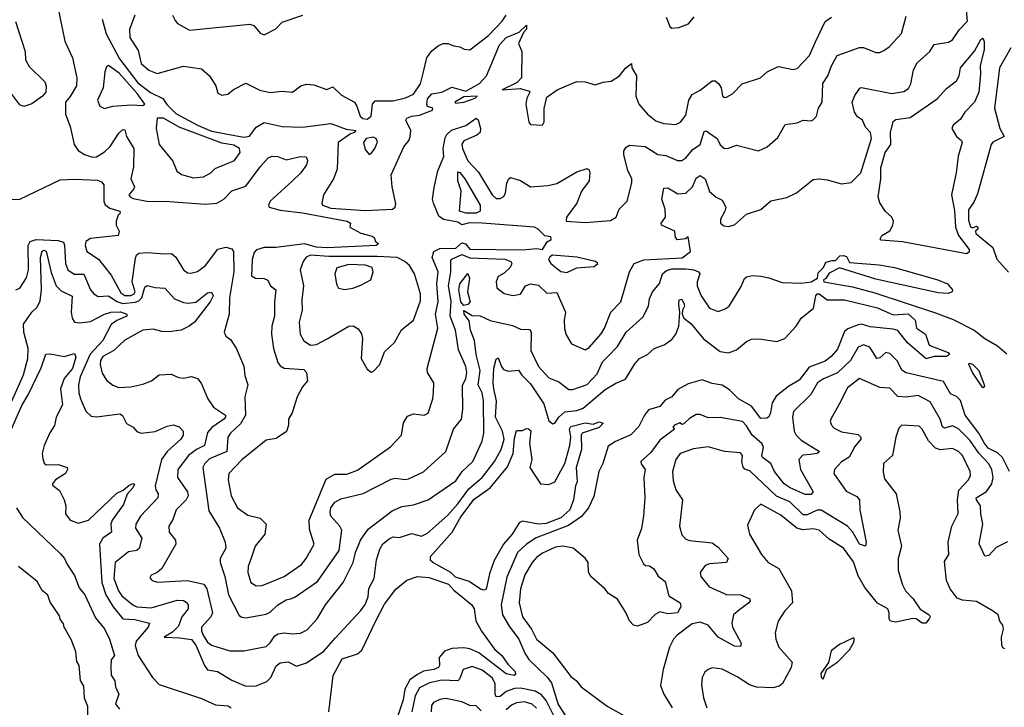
# Model space of a CAD drawing. Extents: x 1268547 to 1425625, y 515768 to 616754.
# Tile 297 of 507: x 1381094 to 1385972, y 555148 to 558553. Entities that reach past the tile are written whole.
import ezdxf

# ---------------------------------------------------------------- set-up
doc = ezdxf.new("R2010")
doc.units = 0

msp = doc.modelspace()

# ---------------------------------------------------------------- linework, layer by layer
at = {"layer": '0CON10XD'}
for points in [[(1385497.5, 558212.5), (1385508.9, 558235), (1385522.1, 558305), (1385540.8, 558339.1), (1385603.1, 558395), (1385625, 558430), (1385695, 558441.8), (1385715, 558453.5), (1385749.7, 558505), (1385789.5, 558545), (1385774.4, 558715)], [(1381282.7, 558615), (1381317.3, 558447.3), (1381356.2, 558365), (1381377.2, 558265), (1381375.3, 558225), (1381345, 558172), (1381321.4, 558145), (1381321.8, 558085), (1381344.5, 558024.5), (1381364.5, 557934.5), (1381384.3, 557905), (1381416, 557885), (1381455, 557871.5), (1381475, 557874.6), (1381515, 557898.9), (1381542, 557925), (1381585, 557991.1), (1381605, 558008.8), (1381615, 558007.1), (1381623.3, 557975), (1381659.2, 557915), (1381658.8, 557825), (1381644.2, 557765), (1381662.3, 557725), (1381660.5, 557715), (1381635.6, 557685), (1381641.1, 557675), (1381657.2, 557667.2), (1381723.8, 557653.8), (1381835, 557653.1), (1382015, 557638.9), (1382071.5, 557645), (1382105.4, 557665), (1382144.4, 557705), (1382215, 557728.6), (1382285.4, 557825), (1382325, 557869.2), (1382345, 557877.3), (1382373.8, 557875), (1382415, 557859.1), (1382485, 557876.2), (1382513.7, 557873.7), (1382520, 557855), (1382514.5, 557835), (1382486.4, 557795), (1382443.3, 557753.3), (1382335.5, 557655), (1382326.4, 557635), (1382330.6, 557625), (1382385, 557609.1), (1382495, 557596.3), (1382716.7, 557555), (1382732.5, 557545), (1382730, 557525), (1382785, 557495.8), (1382840.7, 557480.7), (1382850, 557475), (1382857.5, 557455), (1382872.5, 557445), (1382860, 557435), (1382617.1, 557422.9), (1382565, 557425.8), (1382505, 557443.4), (1382365, 557424.9), (1382305.8, 557424.2), (1382266.6, 557413.4), (1382255, 557400.8), (1382245.8, 557365), (1382243.1, 557285), (1382262.4, 557272.4), (1382305, 557271.9), (1382323.1, 557263.1), (1382336, 557235), (1382362.9, 557215), (1382357.2, 557155), (1382357.3, 557085), (1382343.9, 557035), (1382340.9, 556995), (1382351.5, 556925), (1382373.5, 556855), (1382385, 556838.6), (1382405, 556826.7), (1382501.1, 556821.1), (1382514.4, 556805), (1382520, 556765), (1382495, 556734), (1382468.5, 556685), (1382444.3, 556605.7), (1382426, 556575), (1382426, 556545), (1382415.6, 556514.4), (1382365, 556479.4), (1382315, 556471.4), (1382195, 556372.9), (1382130, 556305), (1382127.8, 556275), (1382142.2, 556195), (1382173.1, 556135), (1382225, 556099.2), (1382285.8, 556085), (1382315.7, 556055), (1382308.9, 556005), (1382260.4, 555945), (1382244.3, 555895.7), (1382226.9, 555845), (1382224.2, 555815), (1382239.6, 555765), (1382265, 555749.2), (1382295, 555750.8), (1382405, 555794.7), (1382489.6, 555855), (1382513.8, 555885), (1382552.5, 555955), (1382530.2, 556030.2), (1382528.2, 556075), (1382612.6, 556277.4), (1382655, 556301.5), (1382715, 556302.7), (1382767.1, 556322.9), (1382931.9, 556438.1), (1382985.3, 556495), (1382995, 556555.7), (1383015, 556589.6), (1383045, 556600.4), (1383097.5, 556595), (1383118.6, 556605), (1383141.5, 556675), (1383145, 556707.5), (1383145.6, 556754.4), (1383114.3, 556805), (1383112.2, 556825), (1383165.6, 557025), (1383154.8, 557095), (1383167.2, 557155), (1383160.9, 557245), (1383166.6, 557305), (1383138.4, 557375), (1383145.2, 557404.8), (1383175, 557420.2), (1383255, 557420.9), (1383285, 557448.2), (1383303.3, 557443.3), (1383325, 557416.3), (1383585, 557414.1), (1383655, 557419.2), (1383685, 557414.4), (1383707, 557453), (1383727.5, 557465), (1383725, 557477.5), (1383695, 557482.5), (1383663.3, 557515), (1383643.8, 557525), (1383385.4, 557545.4), (1383322.2, 557547.8), (1383285, 557537.1), (1383265, 557550.5), (1383193.5, 557563.5), (1383170.8, 557580.8), (1383144.2, 557645), (1383139.7, 557665), (1383148.2, 557721.8), (1383166.2, 557805), (1383194.7, 557875), (1383192.6, 557915), (1383201.7, 557968.3), (1383210, 557985), (1383233.3, 558006.7), (1383305, 558029.2), (1383355, 558065.6), (1383365, 558056.7), (1383377.1, 558015), (1383375.6, 557995), (1383359.1, 557980.9), (1383295, 557952.8), (1383285, 557936.2), (1383287.2, 557915), (1383315, 557853.8), (1383367.4, 557797.4), (1383435, 557686.2), (1383455, 557668), (1383475, 557666.9), (1383492.7, 557677.3), (1383501.2, 557695), (1383506.8, 557743.2), (1383515, 557763.3), (1383525, 557770.8), (1383575, 557757.1), (1383625, 557725.7), (1383712.1, 557732.1), (1383755, 557741.1), (1383855, 557798.8), (1383905.9, 557815.9), (1383915, 557810), (1383919.2, 557795), (1383915.4, 557755), (1383876.6, 557703.4), (1383854.7, 557645.2), (1383802.7, 557575), (1383800.8, 557555), (1383895, 557548), (1384020.8, 557559.2), (1384048.6, 557575), (1384064.3, 557615), (1384102.9, 557655), (1384126.7, 557745), (1384127.1, 557765), (1384107, 557807), (1384086.4, 557883.6), (1384086.6, 557903.4), (1384097.9, 557922.1), (1384115, 557932.5), (1384193.3, 557925), (1384255, 557885.5), (1384295, 557881.3), (1384353.7, 557856.3), (1384374.7, 557855.3), (1384395, 557869.6), (1384429.4, 557910.6), (1384465, 557935.6), (1384485, 557999.5), (1384495, 558002.7), (1384507.1, 557995), (1384548.9, 557965), (1384565, 557934), (1384585, 557915.8), (1384605, 557916.9), (1384645, 557932.5), (1384755, 557904.3), (1384796.9, 557923.1), (1384849.7, 557970.3), (1384886.1, 558033.9), (1384945, 558043.1), (1384975, 558055.6), (1385015, 558051.9), (1385025, 558056.9), (1385041.5, 558075), (1385050.9, 558115), (1385070.4, 558145), (1385073.2, 558236.8), (1385098.4, 558275), (1385115.6, 558324.4), (1385144.3, 558375.7), (1385255, 558416.1), (1385275, 558414.6), (1385335, 558390.9), (1385355, 558390.9), (1385375, 558400), (1385401.2, 558418.8), (1385462.2, 558485), (1385485, 558571.2)], [(1381502.2, 558555), (1381522.7, 558482.7), (1381588.8, 558358.8), (1381679.8, 558239.8), (1381742.4, 558192.4), (1381803.2, 558163.2), (1381822.4, 558132.4), (1381868.2, 558088.2), (1381975, 558030.6), (1382045, 558000.9), (1382205, 557970.5), (1382233.3, 557976.7), (1382265, 558020.4), (1382305, 558043.9), (1382395, 558024.6), (1382495, 558020.5), (1382635, 558038.5), (1382710.9, 558010.9), (1382758.8, 558005), (1382752, 557995), (1382732.4, 557987.6), (1382672.7, 557945), (1382666.9, 557813.1), (1382649.6, 557765), (1382599.1, 557685), (1382590.4, 557645), (1382594.6, 557635), (1382635, 557620), (1382807.5, 557607.5), (1382940.6, 557615), (1382954.6, 557625), (1382958.3, 557641.7), (1382939.7, 557725), (1382935.3, 557785), (1382997, 557923), (1383023.1, 557956.9), (1383029.1, 557975), (1383031.9, 558005), (1383007.5, 558055), (1383012.5, 558065), (1383037.5, 558075), (1383075, 558080), (1383139.2, 558105), (1383141.2, 558115), (1383115, 558123.8), (1383110.8, 558135), (1383115, 558160.5), (1383135.5, 558185.5), (1383185, 558193.4), (1383235, 558219), (1383305, 558199.6), (1383372.5, 558237.5), (1383406.8, 558275), (1383470.7, 558429.3), (1383505, 558464.2), (1383568, 558492), (1383605.6, 558525.6), (1383605.4, 558505.4), (1383590.8, 558489.2), (1383565.3, 558435), (1383582, 558395), (1383580.3, 558265), (1383558.3, 558241.7), (1383484.2, 558205), (1383575, 558212.4), (1383618.9, 558198.9), (1383622, 558195), (1383607.1, 558165), (1383601.5, 558135), (1383616.1, 558046.1), (1383625, 558033.3), (1383685, 558031.2), (1383692.9, 558047.1), (1383693.1, 558113.1), (1383705, 558170), (1383756.7, 558205), (1383802.9, 558225), (1383855, 558247.7), (1383895, 558245.5), (1383945, 558230.8), (1383985, 558244.3), (1384025, 558248.5), (1384065.3, 558274.7), (1384095, 558313.3), (1384125, 558336.2), (1384127.5, 558315), (1384149.4, 558275), (1384145.8, 558175), (1384160.8, 558135), (1384204.4, 558085), (1384245, 558052.3), (1384285, 558038.2), (1384345, 558033.6), (1384368.1, 558045), (1384395, 558080.8), (1384408.4, 558155), (1384425, 558182.2), (1384465, 558204.5), (1384525, 558250.6), (1384539.8, 558249.8), (1384557.1, 558235), (1384568.5, 558215), (1384575.6, 558175.6), (1384585, 558167.5), (1384595, 558168.6), (1384625, 558186), (1384673.3, 558235), (1384763.8, 558265), (1384798, 558295), (1384845, 558318.8), (1384855, 558322), (1384925, 558305.7), (1384945, 558311.4), (1385006.9, 558375), (1385036.4, 558443.6), (1385085, 558544), (1385115.7, 558565)], [(1381664.6, 558575), (1381638.8, 558505), (1381640, 558465), (1381680.4, 558400.4), (1381696.5, 558336.5), (1381733.6, 558303.6)], [(1381733.6, 558303.6), (1381775, 558286.9), (1381905, 558323.6), (1381995, 558309.2), (1382034.3, 558275), (1382065.8, 558225), (1382075, 558190), (1382095, 558180), (1382125, 558184.4), (1382153.3, 558206.7), (1382215, 558238.6), (1382283.8, 558203.8), (1382335, 558192.3), (1382395, 558198.8), (1382446, 558194), (1382486.7, 558225), (1382515, 558233.1), (1382551.2, 558231.2), (1382615, 558206.7), (1382645, 558220), (1382689.1, 558179.1), (1382753.1, 558145), (1382765.2, 558125.2), (1382780.2, 558075), (1382793.9, 558063.9), (1382815, 558060.3), (1382835.5, 558075), (1382841.3, 558135), (1382855, 558151.5), (1382945, 558150.6), (1383005, 558166.2), (1383045.1, 558184.9), (1383079.8, 558235), (1383092.3, 558287.7), (1383111.3, 558365), (1383135, 558397.8), (1383168.8, 558425), (1383192.5, 558435), (1383215, 558435.6), (1383245, 558422.9), (1383275, 558418.9), (1383296.6, 558406.6), (1383325, 558404.4), (1383416.9, 558475), (1383485, 558546.4), (1383503.9, 558575)], [(1381851.9, 558575), (1381865, 558548.8), (1381876.2, 558535), (1381935, 558502), (1382235, 558531.1), (1382254.4, 558524.4), (1382285, 558486), (1382305, 558478.6), (1382362.6, 558507.4), (1382395, 558540.8), (1382496.7, 558575)], [(1384297.5, 558565), (1384315, 558520), (1384325, 558510.8), (1384360, 558515), (1384406.9, 558533.1), (1384435, 558567.1)], [(1381073.7, 558543.7), (1381120.6, 558395), (1381123.5, 558353.5), (1381141.7, 558321.7), (1381218.3, 558245), (1381226.2, 558223.8), (1381223.5, 558195), (1381207.1, 558175), (1381155, 558136), (1381115, 558122.9), (1381095, 558131.2), (1381055, 558183.8)], [(1385785, 557393.2), (1385467.4, 557452.6), (1385362, 557462), (1385357.8, 557467.8), (1385365.5, 557484.5), (1385405, 557506.9), (1385420.5, 557535), (1385423.1, 557555), (1385414.6, 557575), (1385383.4, 557603.4), (1385355.9, 557645.9), (1385347.6, 557675), (1385360.2, 557765), (1385360.5, 557819.5), (1385382.5, 557895), (1385409.1, 557935), (1385408.4, 557995), (1385421.4, 558048.6), (1385435, 558058.5), (1385505, 558068.2), (1385638.7, 558161.3), (1385685, 558211.8), (1385735, 558250.5), (1385748.9, 558275), (1385755.4, 558315), (1385825, 558396.5), (1385855, 558455.6), (1385865, 558460.8), (1385872.5, 558445), (1385871.8, 558405), (1385852.8, 558325), (1385854.6, 558284.6), (1385845, 558194), (1385825, 558144.5), (1385776.4, 558095), (1385755, 558060), (1385718.7, 558031.3), (1385712, 558015), (1385735, 557974), (1385759.2, 557955), (1385762.9, 557945), (1385743.4, 557876.6), (1385734.2, 557794.2), (1385711, 557685), (1385725, 557608.8), (1385730.8, 557525), (1385744.9, 557484.9), (1385797.7, 557415), (1385798.2, 557401.8), (1385785, 557393.2)], [(1386005, 558414.4), (1385947.8, 558315), (1385923.5, 558115), (1385949.2, 558015), (1385971.9, 557975), (1385915, 557945.8), (1385907.5, 557935), (1385839.7, 557690.3), (1385821, 557649), (1385795, 557611.2), (1385795, 557560), (1385805, 557527.5), (1385815, 557522.5), (1385835, 557530), (1385840, 557525), (1385840, 557515), (1385830, 557505), (1385831.4, 557495), (1385914.7, 557425), (1385935, 557367.3), (1385992.2, 557302.2)], [(1381515, 558113.8), (1381555, 558125.6), (1381648, 558132), (1381705, 558127.8), (1381714.3, 558135), (1381676.8, 558186.8), (1381587.5, 558287.5), (1381535, 558325.5), (1381525, 558320), (1381516.8, 558295), (1381508.2, 558215), (1381479.4, 558155), (1381491.9, 558125), (1381515, 558113.8)], [(1381035, 557663.1), (1381095, 557664.2), (1381295, 557760), (1381365, 557763.9), (1381479, 557759), (1381499.8, 557749.8), (1381510.3, 557735), (1381510.9, 557655), (1381517, 557637), (1381540.2, 557620.2), (1381590, 557605), (1381592.5, 557595), (1381582.5, 557585), (1381572.5, 557555), (1381572.5, 557535), (1381587.5, 557505), (1381582.5, 557485), (1381445, 557468.8), (1381422.5, 557455), (1381418, 557435), (1381427.3, 557405), (1381485, 557367.6), (1381547.4, 557287.4), (1381595, 557200), (1381615, 557187.1), (1381645, 557187.7), (1381661.7, 557195), (1381666.7, 557205), (1381652.2, 557255), (1381667.8, 557372.2), (1381673, 557387), (1381684, 557396), (1381725, 557400.8), (1381812.7, 557392.7), (1381845.6, 557395.6), (1381867.3, 557377.3), (1381905, 557314.4), (1381925, 557300), (1381941.7, 557298.3), (1381975, 557306.7), (1382015, 557335.4), (1382075, 557416.7), (1382115, 557426.8), (1382145, 557418.4), (1382153.5, 557405), (1382154.8, 557305), (1382133, 557175), (1382131.8, 557095), (1382107.5, 557005), (1382115.6, 556985.6), (1382138.8, 556968.8), (1382166.9, 556926.9), (1382205, 556836.7), (1382210.4, 556790.4), (1382224, 556745), (1382210.4, 556685), (1382212.7, 556595), (1382188.8, 556551.2), (1382138.2, 556505), (1382124.7, 556485.2), (1382120.4, 556415), (1382035, 556378.6), (1382010.8, 556355), (1382001.1, 556335), (1382031, 556121), (1382083.8, 556035), (1382112.1, 555965), (1382115.4, 555935), (1382087.7, 555885), (1382087.3, 555865), (1382110.3, 555795), (1382129.3, 555705), (1382181.9, 555601.9), (1382195, 555593.3), (1382215, 555591.2), (1382315, 555608.6), (1382335, 555618.7), (1382373.2, 555655), (1382415, 555680), (1382435.3, 555684.7), (1382456.8, 555693.2), (1382569, 555771), (1382677.5, 555925), (1382689.5, 556025), (1382680.8, 556045), (1382636.2, 556095), (1382632, 556112), (1382635.3, 556135), (1382655, 556162.9), (1382685, 556180.5), (1382795, 556207.1), (1382935, 556278.1), (1382955, 556282.7), (1383005, 556275.4), (1383020.9, 556279.1), (1383095, 556314.6), (1383205, 556414.3), (1383242.6, 556525), (1383282.3, 556575), (1383290, 556625), (1383288.5, 556741.5), (1383305, 556775.7), (1383309.3, 556805), (1383305, 556835.6), (1383267.4, 556917.4), (1383253.3, 557015), (1383227.1, 557085), (1383231.1, 557158.9), (1383218.3, 557235), (1383230.6, 557305), (1383229.9, 557360.1), (1383235, 557367.5), (1383285, 557389.6), (1383325, 557374.3), (1383497.6, 557367.6), (1383527.3, 557355), (1383532.3, 557345), (1383523.9, 557325), (1383495, 557297.5), (1383465, 557282), (1383454.4, 557255), (1383458, 557225), (1383495, 557197.5), (1383537.3, 557187.3), (1383575, 557194.2), (1383600, 557235), (1383625, 557244.4), (1383665, 557237.5), (1383705, 557199.2), (1383755, 557202), (1383797.8, 557105), (1383791.5, 557065), (1383793.7, 557023.7), (1383802.1, 556992.1), (1383827.7, 556947.7), (1383895, 556917.5), (1383915, 556930), (1383975, 556996.5), (1383992, 557025), (1384022.9, 557105), (1384072.2, 557155), (1384115.4, 557305), (1384138.6, 557345), (1384187, 557363), (1384376.4, 557373.6), (1384417.5, 557405), (1384405, 557477.5), (1384392.7, 557467.3), (1384352.2, 557462.2), (1384343.7, 557473.6), (1384339.1, 557505), (1384273.1, 557535), (1384271.9, 557545), (1384294.1, 557575), (1384291.3, 557615), (1384275.4, 557664.6), (1384285, 557718), (1384305, 557720.9), (1384355, 557690.2), (1384395, 557693.4), (1384427.8, 557725), (1384445, 557768.2), (1384465, 557782.2), (1384489.6, 557765), (1384511.4, 557701.4), (1384544.1, 557674.1), (1384575, 557660), (1384592.7, 557625), (1384588.2, 557605), (1384565.4, 557565), (1384566.4, 557545), (1384582.5, 557532.5), (1384605, 557528.4), (1384635, 557537.1), (1384695, 557589.5), (1384765, 557612.5), (1384814.7, 557655.3), (1384895, 557671.8), (1384942.5, 557695), (1385025, 557761.4), (1385055, 557765.6), (1385095, 557760), (1385165, 557740.9), (1385213.3, 557746.7), (1385260.5, 557795), (1385313.8, 557965), (1385308.6, 557995), (1385285, 558021.4), (1385270, 558055), (1385245, 558071.4), (1385229.5, 558095), (1385218.6, 558145), (1385231.7, 558178.3), (1385256.1, 558213.9), (1385265, 558217.5), (1385415, 558187.7), (1385475, 558197.5), (1385497.5, 558212.5)], [(1383255, 558140), (1383295, 558144.8), (1383350.8, 558165), (1383360, 558175), (1383295, 558170.5), (1383250, 558145), (1383255, 558140)], [(1381955, 557769.4), (1382005, 557774.4), (1382041.2, 557795), (1382063.3, 557816.7), (1382158.1, 557855), (1382186.7, 557895), (1382183.1, 557915), (1382155, 557931.8), (1382095, 557941.1), (1381885, 558021.1), (1381805.9, 558065.9), (1381775, 558065.6), (1381770.4, 558015), (1381784.6, 557934.6), (1381852.5, 557852.5), (1381873.2, 557803.2), (1381895.7, 557785.7), (1381955, 557769.4)], [(1382825, 557886.2), (1382835, 557890), (1382854, 557915), (1382866.5, 557946.5), (1382860.9, 557965), (1382845, 557971.7), (1382810.5, 557965), (1382797.8, 557945), (1382805, 557910), (1382825, 557886.2)], [(1383304.5, 557594.5), (1383272.9, 557605), (1383281.5, 557705), (1383264.2, 557755), (1383265, 557800), (1383275, 557795.6), (1383299.5, 557765), (1383375.2, 557635), (1383375.9, 557605), (1383355, 557594.6), (1383304.5, 557594.5)], [(1381075, 557214.6), (1381095, 557223.6), (1381128.5, 557275), (1381138, 557315), (1381135.9, 557435), (1381145.8, 557455), (1381175.4, 557464.7), (1381285, 557459.9), (1381310.8, 557450.8), (1381316.9, 557436.9), (1381320.5, 557345), (1381332.7, 557315), (1381363.3, 557293.3), (1381412.5, 557292.5), (1381445.5, 557215.5), (1381461.2, 557195), (1381482.4, 557182.4), (1381535, 557185.6), (1381575, 557157.1), (1381605, 557147.3), (1381666.1, 557153.9), (1381685, 557161.3), (1381699, 557175), (1381715, 557229.2), (1381725, 557236.5), (1381765, 557226.5), (1381813.6, 557223.6), (1381860.4, 557170.4), (1381905, 557152), (1381928.8, 557148.8), (1381966.3, 557153.7), (1382025, 557199.8), (1382045, 557203.5), (1382053.2, 557185), (1382038.2, 557155), (1381959.6, 557055), (1381934.6, 557035), (1381895, 557015.6), (1381835, 557007.1), (1381799, 557009), (1381755, 557020.5), (1381705, 557014.7), (1381615, 556965.3), (1381560, 556915), (1381506.4, 556885), (1381495.2, 556865), (1381492.8, 556845), (1381503.1, 556803.1), (1381525, 556767.8), (1381555, 556742.9), (1381585, 556732.3), (1381645.3, 556735.3), (1381705, 556748.4), (1381746.7, 556765), (1381785, 556794.6), (1381845, 556797.5), (1381880.7, 556780.7), (1381905, 556777.5), (1381945, 556786.7), (1381975.6, 556775.6), (1381993.6, 556753.6), (1382026.4, 556675), (1382055, 556634.5), (1382114.4, 556594.4), (1382114.5, 556585), (1382105.4, 556575), (1382046.6, 556533.4), (1382025, 556509.3), (1382009.2, 556445), (1381969.6, 556425), (1381929.7, 556395), (1381877.8, 556325), (1381875.3, 556285), (1381925, 556215.6), (1381928.2, 556195), (1381918.5, 556175), (1381869.6, 556125), (1381852.2, 556077.7), (1381832.7, 556045), (1381834.5, 556015), (1381865.8, 555975), (1381867.1, 555955), (1381798.6, 555835), (1381775, 555815.7), (1381745, 555802.5), (1381738.3, 555788.3), (1381750, 555775), (1381777.5, 555767.5), (1381925, 555776.1), (1382006.9, 555756.9), (1382020.8, 555735), (1382048.8, 555615), (1382041.1, 555595), (1381995.4, 555545), (1381995.3, 555525), (1382005, 555502.3), (1382025, 555470), (1382045, 555456.1), (1382135, 555428.1), (1382205, 555427.2), (1382315, 555449.3), (1382335, 555466.2), (1382358.5, 555501.5), (1382375, 555511.5), (1382405, 555516.8), (1382445, 555511.6), (1382484.7, 555515.3), (1382518.3, 555531.7), (1382567.1, 555585), (1382610, 555655), (1382696.6, 555765), (1382746.1, 555865), (1382758.1, 555915), (1382782.3, 555975), (1382819.9, 556030.1), (1382939.1, 556120.9), (1382988.1, 556141.9), (1383045, 556150), (1383118.6, 556175), (1383255, 556269.4), (1383286.6, 556315), (1383339.7, 556365), (1383386, 556465), (1383393.8, 556505), (1383391.6, 556665), (1383385.2, 556705), (1383365.9, 556745), (1383375.6, 556815), (1383355.7, 556895), (1383346.8, 556965), (1383327.3, 557015), (1383321.3, 557061.3), (1383296.8, 557095), (1383295, 557113.3), (1383335, 557087.5), (1383375, 557085.9), (1383425, 557064.1), (1383535, 557037.8), (1383575, 557020.6), (1383619.3, 557019.3), (1383627.3, 557005), (1383627.2, 556915), (1383664.7, 556835), (1383715, 556779.1), (1383765, 556759.6), (1383815, 556722.2), (1383835, 556721.8), (1383905, 556746.4), (1383955, 556799.1), (1383982.2, 556857.8), (1384007.8, 556885), (1384056.5, 556935), (1384098.8, 557005), (1384180.8, 557079.2), (1384210, 557135), (1384215, 557170), (1384229.5, 557205), (1384263.8, 557246.2), (1384277.9, 557295), (1384298.5, 557311.5), (1384325, 557318.6), (1384395, 557319.3), (1384433.3, 557315), (1384457.7, 557305), (1384464.1, 557295), (1384451, 557255), (1384451, 557235), (1384469.7, 557185), (1384511.5, 557125), (1384555, 557108.1), (1384589.6, 557120.4), (1384609.1, 557135), (1384667.7, 557232.3), (1384685, 557271.9), (1384695, 557280), (1384725, 557285.5), (1384765, 557283), (1384805.2, 557275.2), (1384870.9, 557250.9), (1384965, 557248), (1385015, 557254.8), (1385046.4, 557273.6), (1385050.3, 557299.7), (1385076.6, 557325), (1385087.3, 557352.7), (1385118.8, 557361.2), (1385135, 557361.1), (1385156.6, 557383.4), (1385176, 557386), (1385190.3, 557380.3), (1385205, 557350.6), (1385351.5, 557338.5), (1385428, 557325), (1385642, 557265), (1385690, 557245), (1385715.8, 557215), (1385714, 557205), (1385693.6, 557196.4), (1385645, 557200.8), (1385335, 557268.8), (1385155, 557324.4), (1385105, 557297.6), (1385088.3, 557271.7), (1385076.5, 557265), (1385078.2, 557255), (1385220.5, 557230.5), (1385330.4, 557200.4), (1385631.9, 557101.9), (1385717.9, 557067.9), (1385822.5, 557015), (1385875, 556974), (1385938.2, 556938.2), (1385985, 556898.2)], [(1380995, 556530.6), (1381112.8, 556795), (1381134.4, 556875), (1381135.6, 556924.4), (1381114.1, 557005.9), (1381112.5, 557045), (1381155, 557104.5), (1381181.2, 557128.8), (1381195, 557160), (1381202.2, 557215), (1381196.5, 557375), (1381205, 557405.9), (1381215, 557410.9), (1381225, 557407.5), (1381250.5, 557300.5), (1381274.8, 557235), (1381299.7, 557209.7), (1381354, 557184), (1381349.7, 557105), (1381354.1, 557074.1), (1381365, 557055.7), (1381391.8, 557051.8), (1381445, 557059.1), (1381514.8, 557095.2), (1381545, 557104.3), (1381593.7, 557106.3), (1381625.8, 557095), (1381625.7, 557085), (1381575, 557062.7), (1381547.2, 557042.8), (1381505.8, 556964.2), (1381443.3, 556896.7), (1381393.8, 556785), (1381385.3, 556745.3), (1381386.5, 556705), (1381395.3, 556675), (1381421.4, 556615), (1381449.1, 556589.1), (1381475.4, 556585.4), (1381590.9, 556600.9), (1381603, 556593), (1381623, 556553), (1381656.7, 556535), (1381673.9, 556513.9), (1381695.7, 556505.7), (1381765, 556513.1), (1381825, 556540), (1381855, 556546.4), (1381885, 556536.7), (1381904.5, 556514.5), (1381903.8, 556495), (1381893.2, 556475), (1381825.3, 556415), (1381796.2, 556375), (1381765.8, 556245), (1381768.4, 556225), (1381780.8, 556205), (1381778.7, 556185), (1381692.9, 556095), (1381670.4, 556055), (1381668.2, 556035), (1381700, 555985), (1381686.2, 555933.8), (1381675.2, 555924.8), (1381632.9, 555917.1), (1381567.1, 555865), (1381560.6, 555785), (1381583.7, 555723.7), (1381600.3, 555700.3), (1381655, 555654.7), (1381675, 555644.8), (1381745, 555639.5), (1381875, 555678), (1381905, 555675.8), (1381918.2, 555668.2), (1381929.6, 555655), (1381928.7, 555635), (1381897, 555595), (1381880.6, 555549.4), (1381850.5, 555519.5), (1381810, 555495), (1381887.8, 555492.2), (1381945, 555483), (1381967.6, 555455), (1382010, 555355), (1382025, 555334), (1382074.2, 555325), (1382145, 555281.9), (1382215, 555251.8), (1382265, 555253.9), (1382318.5, 555275), (1382338, 555295), (1382365, 555352.9), (1382385, 555367.8), (1382425, 555372.7), (1382465, 555350.8), (1382515, 555368.5), (1382600.8, 555425), (1382658.3, 555491.7), (1382785, 555627.8), (1382805, 555657.3), (1382821.1, 555695), (1382823.9, 555736.1), (1382850.8, 555785), (1382861.3, 555878.7), (1382878.7, 555931.3), (1382893.4, 555956.6), (1382925, 555982.6), (1382945, 555991.2), (1382975, 555988.8), (1383035, 556007.9), (1383085, 555995.5), (1383115, 556009.6), (1383213, 556097), (1383265.2, 556155), (1383319.9, 556230.1), (1383385, 556285.8), (1383445.7, 556365), (1383480.2, 556425), (1383494, 556475), (1383486.6, 556515), (1383451.9, 556585), (1383456.5, 556665), (1383443.9, 556725), (1383439.4, 556755), (1383442.6, 556827.4), (1383455, 556872.5), (1383465, 556878.1), (1383480.5, 556835), (1383491.4, 556821.4), (1383515, 556811.6), (1383565, 556818.1), (1383582, 556792), (1383625, 556750.4), (1383690, 556650), (1383715, 556566.7), (1383735, 556552), (1383745, 556554.2), (1383764.4, 556585), (1383795, 556611.4), (1383855, 556618.4), (1383885, 556629.6), (1383995, 556722.2), (1384047.1, 556752.9), (1384095, 556772.2), (1384141.2, 556848.8), (1384165, 556874.5), (1384205, 556895.4), (1384237.8, 556925), (1384286.5, 556943.5), (1384325, 556968.8), (1384344.7, 556995), (1384359.2, 557035), (1384364.9, 557104.8), (1384359, 557141), (1384362, 557165), (1384375, 557168.2), (1384386.5, 557145), (1384388.1, 557135), (1384378.3, 557115), (1384376, 557095), (1384384.6, 557074.6), (1384418.7, 557048.6), (1384482.6, 556972.6), (1384565, 556910.6), (1384605, 556903.2), (1384645, 556918), (1384695, 556959.6), (1384719.5, 556970.5), (1384757.1, 556972.9), (1384845, 556960), (1384885, 556973.7), (1384940.3, 557035), (1384964.8, 557075.2), (1385026, 557124), (1385038.6, 557185), (1385045, 557196.2), (1385055, 557196.2), (1385095, 557165.4), (1385180, 557165), (1385343.3, 557126.7), (1385422.2, 557092.2), (1385495, 557096.7), (1385530.8, 557065), (1385537.5, 557025), (1385581.2, 556995), (1385600.5, 556940.5), (1385693.3, 556905), (1385700, 556895)], [(1382835, 556807.5), (1382845, 556810), (1382878.8, 556845), (1382901.1, 556908.9), (1382951.4, 556955), (1382985, 557016.9), (1383044.7, 557065.3), (1383079.1, 557160.9), (1383079.3, 557195), (1383050, 557295), (1383026.1, 557335), (1383002.7, 557355), (1382965, 557374.8), (1382865, 557380.8), (1382625, 557380.1), (1382535, 557387.4), (1382513.2, 557376.8), (1382498.4, 557355), (1382484.3, 557315), (1382500, 557235), (1382492, 557165), (1382494.1, 557115), (1382479.2, 557055), (1382483.9, 556995), (1382501.9, 556961.9), (1382535, 556941.2), (1382565, 556943.8), (1382618, 556972), (1382725, 557035.5), (1382746.3, 557036.3), (1382771.7, 557021.7), (1382787.6, 556997.6), (1382791.9, 556975), (1382786, 556875), (1382815, 556822.5), (1382835, 556807.5)], [(1383805, 557301.2), (1383855, 557324.5), (1383939.8, 557330.2), (1383958.8, 557345), (1383946.2, 557355), (1383855, 557376.6), (1383733.4, 557386.6), (1383720.9, 557379.1), (1383714.6, 557365.4), (1383725.5, 557345), (1383775, 557305.4), (1383805, 557301.2)], [(1382705, 557216.2), (1382745, 557224.2), (1382785, 557238.1), (1382834.5, 557265.5), (1382846, 557304), (1382840, 557325), (1382807.2, 557337.2), (1382725, 557339.9), (1382665, 557324.2), (1382655.8, 557295), (1382663.6, 557243.6), (1382673.6, 557223.6), (1382705, 557216.2)], [(1383295, 557137.8), (1383278.9, 557155), (1383268.9, 557215), (1383275.2, 557245), (1383315, 557296.2), (1383322.7, 557272.7), (1383313.3, 557205), (1383326.2, 557155), (1383315, 557141.8), (1383295, 557137.8)], [(1385700, 556895), (1385685, 556885.8), (1385625, 556884.4), (1385585, 556873.1), (1385492, 556952), (1385445, 557013.5), (1385420.8, 557020.9), (1385308, 557032), (1385265, 557044.7), (1385248.3, 557041.7), (1385197.3, 557022.7), (1385181.1, 557008.9), (1385145, 556921.4), (1385114.4, 556885), (1385085, 556862.5), (1385005, 556832.8), (1384955, 556767.8), (1384902.8, 556737.2), (1384841.9, 556688.1), (1384822, 556655), (1384813.7, 556606.3), (1384805, 556586.7), (1384795, 556580), (1384765, 556578), (1384719.1, 556639.1), (1384655.6, 556675), (1384610.1, 556720.1), (1384575, 556743.8), (1384525, 556751.3), (1384475, 556769.4), (1384405, 556750), (1384355, 556721.3), (1384324.3, 556685.7), (1384291.9, 556668.1), (1384265, 556638.1), (1384208.9, 556621.1), (1384189.2, 556595), (1384161.7, 556538.3), (1384122.6, 556497.4), (1384045.7, 556464.3), (1384008.8, 556441.2), (1383982.8, 556355), (1383963.5, 556315), (1383938, 556192), (1383912.5, 556135), (1383877.6, 556092.4), (1383812.2, 556047.8), (1383653.4, 555986.5), (1383605, 555955.8), (1383560, 555915), (1383507.7, 555792.3), (1383480.2, 555655), (1383486.5, 555605), (1383519.4, 555549.4), (1383566.5, 555485), (1383596, 555415), (1383616.7, 555385), (1383707.7, 555297.7), (1383728.9, 555268.9), (1383761.4, 555161.4), (1383797.8, 555105)], [(1385997.5, 556315), (1385963.2, 556385), (1385937.9, 556407.9), (1385891.5, 556431.5), (1385872.3, 556457.7), (1385845.6, 556505.6), (1385778.5, 556595), (1385755, 556666.4), (1385735, 556686.8), (1385705, 556700), (1385670.5, 556760.5), (1385485, 556804.3), (1385465, 556817.9), (1385442.5, 556862.5), (1385405, 556900.4), (1385385, 556905.4), (1385355, 556878.2), (1385340, 556875), (1385305, 556931.2), (1385275, 556942.8), (1385248.3, 556931.7), (1385209.5, 556865), (1385145, 556803.9), (1385075.5, 556775), (1385046.1, 556755), (1385013.5, 556696.5), (1384928, 556612), (1384922.4, 556585), (1384931.6, 556515), (1384940.7, 556495), (1384965, 556471.4), (1385057.1, 556415), (1385045.2, 556404.8), (1385010.3, 556400.3), (1384973.1, 556396.9), (1384954.1, 556375), (1384962, 556325), (1385024.4, 556215), (1385015, 556200.9), (1384985, 556200.8), (1384910.4, 556235), (1384881.1, 556255), (1384833.6, 556315), (1384815.9, 556355.9), (1384774.6, 556385), (1384770.7, 556395), (1384779.7, 556435), (1384771.7, 556451.7), (1384722.2, 556495), (1384695, 556541.2), (1384675, 556562.3), (1384565, 556583.5), (1384505, 556581.9), (1384465, 556598.5), (1384445, 556597.8), (1384411.8, 556578.2), (1384385, 556551.2), (1384375, 556547.5), (1384365, 556556), (1384337.5, 556545), (1384330, 556535), (1384337.5, 556525), (1384265, 556470.9), (1384221, 556409), (1384172, 556365), (1384172.9, 556352.9), (1384192.5, 556325), (1384186.7, 556285), (1384190.4, 556185), (1384183.9, 556096.1), (1384175, 556032.5), (1384152.5, 555975), (1384162, 555905), (1384185, 555857.5), (1384195, 555850), (1384215, 555848), (1384235, 555833.8), (1384256.9, 555796.9), (1384291.4, 555771.4), (1384310.5, 555700.5), (1384366.2, 555665), (1384370, 555645), (1384352.5, 555615), (1384305, 555610), (1384265, 555621.2), (1384242.6, 555607.4), (1384205, 555567.5), (1384155, 555549.2), (1384135, 555553.8), (1384115, 555576.2), (1384097.4, 555617.4), (1384055, 555683.8), (1384011.9, 555711.9), (1383993.8, 555735), (1383924.3, 555795), (1383912.3, 555817.7), (1383910, 555865), (1383895.7, 555885.7), (1383836, 555935), (1383785.2, 555945.2), (1383749.3, 555940.7), (1383685, 555911.2), (1383655, 555890), (1383633.3, 555865), (1383596.3, 555803.7), (1383575.5, 555734.5), (1383569.1, 555665), (1383584.8, 555595), (1383629.8, 555535), (1383655, 555484.4), (1383735, 555417.8), (1383825, 555300.8), (1383850.2, 555280.2), (1383875, 555248.2), (1384005, 555153.1), (1384142.5, 555075)], [(1381040.5, 556495), (1381105, 556642.5), (1381137, 556695), (1381201.3, 556828.7), (1381223.9, 556896.1), (1381245, 556898.9), (1381315, 556884.3), (1381365, 556900.5), (1381371.6, 556881.6), (1381356.5, 556825), (1381314.4, 556775.6), (1381297, 556725), (1381306.8, 556645), (1381274.6, 556585), (1381267.1, 556542.9), (1381243.5, 556506.5), (1381215.3, 556445), (1381206.2, 556405), (1381208.6, 556378.6), (1381215, 556356.7), (1381225, 556348.8), (1381285, 556350), (1381329.2, 556335), (1381331.5, 556325), (1381320.8, 556305), (1381272, 556275), (1381256.7, 556255), (1381257.5, 556247.5), (1381290.7, 556220.7), (1381314, 556175), (1381322.5, 556145), (1381320.4, 556105), (1381345, 556073.8), (1381385, 556059.2), (1381435, 556074.8), (1381575, 556208.8), (1381606.8, 556223.2), (1381635, 556246.9), (1381655, 556256.4), (1381663.3, 556253.3), (1381655.5, 556235), (1381626.2, 556203.8), (1381608.7, 556151.3), (1381552, 556075), (1381546.4, 556055), (1381549.6, 556015), (1381506.9, 555985), (1381489.1, 555955), (1381501.8, 555765), (1381520.3, 555705), (1381557.1, 555645)], [(1385865, 556729.4), (1385815, 556805.8), (1385796, 556845), (1385797.5, 556852.5), (1385815, 556847.8), (1385845.7, 556815.7), (1385872.9, 556745), (1385874, 556735), (1385865, 556729.4)], [(1385987, 555967), (1385931.2, 555938.8), (1385895, 555899.2), (1385875, 555896.7), (1385847.2, 555957.2), (1385866.1, 556055), (1385855.3, 556105.2), (1385854, 556145), (1385833.5, 556175), (1385833.3, 556185), (1385884.1, 556215.9), (1385910, 556255), (1385916.6, 556285), (1385910.3, 556325), (1385893.4, 556355), (1385845.9, 556405.9), (1385801.3, 556471.3), (1385745, 556527.5), (1385715, 556541), (1385675, 556529.7), (1385666, 556536), (1385654.1, 556575), (1385605, 556660.8), (1385545, 556692.5), (1385485, 556684.1), (1385445, 556686.8), (1385405, 556727.8), (1385355, 556731.5), (1385255, 556775.6), (1385195, 556730.6), (1385151.4, 556645), (1385113.3, 556575), (1385110, 556565), (1385115.6, 556545), (1385129.8, 556529.8), (1385165, 556512.4), (1385248.7, 556498.7), (1385261.1, 556485), (1385260.5, 556475), (1385231.1, 556438.9), (1385203.8, 556386.2), (1385165, 556362.7), (1385130, 556325), (1385128.2, 556305), (1385188.7, 556218.7), (1385240.9, 556190.9), (1385254.5, 556175), (1385256.4, 556125), (1385287.3, 555965), (1385283.6, 555946.4), (1385255, 555955.7), (1385221, 556015), (1385194.6, 556044.6), (1385065, 556123.5), (1385045, 556124.4), (1384995, 556101.5), (1384975, 556100.6), (1384910, 556165), (1384844.1, 556194.1), (1384711.1, 556318.9), (1384686.3, 556326.3), (1384677.5, 556337.5), (1384671.9, 556365), (1384674.5, 556395), (1384665, 556408.2), (1384585, 556413.8), (1384505, 556437.1), (1384432.8, 556427.2), (1384365.5, 556405), (1384344.7, 556375), (1384327.5, 556315), (1384331.1, 556271.1), (1384345.3, 556225.3), (1384378.1, 556175), (1384363.3, 556045), (1384375, 556002.5), (1384395, 555980), (1384413.1, 555973.1), (1384525, 555962.2), (1384555, 555940.6), (1384604.2, 555885), (1384595, 555864.4), (1384512.1, 555857.9), (1384489.3, 555850.7), (1384466, 555815), (1384468.6, 555795), (1384510, 555745), (1384595, 555706.9), (1384665, 555705.3), (1384710.6, 555685), (1384713.3, 555675), (1384706.7, 555665), (1384654.2, 555625.8), (1384630.6, 555605), (1384621.7, 555565), (1384625.8, 555545), (1384667.9, 555465), (1384665, 555449.2), (1384635, 555450.8), (1384554.8, 555494.8), (1384505, 555554.7), (1384465, 555569.6), (1384425, 555560.5), (1384351.5, 555505), (1384332.9, 555485), (1384313.6, 555445), (1384281.5, 555335), (1384268.5, 555255), (1384285, 555212), (1384327.1, 555145)], [(1383395, 555728), (1383376.5, 555733.5), (1383320.2, 555770.2), (1383252.6, 555792.6), (1383230.4, 555815), (1383140.8, 555865), (1383128.8, 555875), (1383129.2, 555895), (1383237, 556015), (1383279.8, 556090.2), (1383345, 556178.3), (1383425.3, 556234.7), (1383511.3, 556338.7), (1383538.2, 556405), (1383545, 556480), (1383555, 556517.8), (1383585, 556518.8), (1383605, 556528), (1383615, 556527.5), (1383626.2, 556516.2), (1383620, 556455), (1383631.9, 556375), (1383621.2, 556335), (1383674, 556255), (1383715, 556250.7), (1383745, 556264.7), (1383795, 556355.7), (1383820.4, 556445), (1383824.4, 556485), (1383818.3, 556525), (1383825, 556539.1), (1383895, 556557.3), (1383935, 556550.4), (1383965, 556561.2), (1383984.2, 556555), (1383965, 556533.9), (1383881.2, 556505), (1383876.2, 556495), (1383877.9, 556425), (1383851.1, 556335), (1383855.2, 556265), (1383847.1, 556245), (1383838.3, 556175), (1383820.4, 556125), (1383775, 556085.6), (1383701.6, 556058.4), (1383665, 556054.9), (1383585, 556069.8), (1383568, 556062), (1383534.7, 556005), (1383490.3, 555955), (1383444.7, 555875), (1383421.7, 555808.3), (1383405, 555733.3), (1383395, 555728)], [(1385975, 555436.7), (1385965, 555442.5), (1385960, 555455), (1385958.8, 555495), (1385968, 555535), (1385963.9, 555553.9), (1385950, 555575), (1385941.2, 555605), (1385916.7, 555623.3), (1385835, 555671.2), (1385765, 555677.5), (1385737.9, 555687.9), (1385704.3, 555735), (1385686.2, 555776.2), (1385675, 555870), (1385696.7, 555905), (1385693.4, 555965), (1385711.6, 556045), (1385743.1, 556106.9), (1385740, 556175), (1385746.5, 556223.5), (1385795, 556274.4), (1385804.6, 556295), (1385803.3, 556315), (1385765, 556395.5), (1385745, 556415.3), (1385715, 556430), (1385655, 556422.9), (1385630.8, 556430.8), (1385597.1, 556467.1), (1385565, 556525.6), (1385550, 556540), (1385465, 556545.5), (1385449.8, 556530.2), (1385434.2, 556485.8), (1385417.3, 556395), (1385373.5, 556355), (1385372.5, 556312.5), (1385378.9, 556278.9), (1385436.2, 556205), (1385454.5, 556115), (1385455.5, 556085), (1385444, 556025), (1385461.9, 555945), (1385446.2, 555883.8), (1385446.2, 555825), (1385467.3, 555755), (1385482.5, 555725), (1385520, 555685), (1385554.4, 555634.4), (1385600, 555605), (1385604, 555595), (1385600, 555585), (1385582.5, 555565), (1385565, 555563.8), (1385535.5, 555585.5), (1385518.2, 555588.2), (1385435, 555569.7), (1385408.6, 555575), (1385401.2, 555585), (1385401.8, 555615), (1385394.7, 555635), (1385343.7, 555663.7), (1385280.5, 555740.5), (1385248, 555798), (1385225, 555868.2), (1385175, 555935.4), (1385105, 555979.8), (1385055, 556025.3), (1385025, 556031.2), (1384974.2, 556025.8), (1384944.8, 556034.8), (1384865, 556099.7), (1384765, 556153.1), (1384734.2, 556125), (1384700.5, 556049.5), (1384710, 556005), (1384768.9, 555905), (1384802.5, 555865), (1384855.8, 555835), (1384918.2, 555725), (1384922.9, 555665), (1384885, 555625.6), (1384851.1, 555575), (1384837, 555517), (1384839.4, 555485), (1384854.5, 555445), (1384921.7, 555371.7), (1384916.5, 555345), (1384873.8, 555265), (1384857.3, 555252.7), (1384825, 555244.7), (1384745, 555247.1), (1384709.4, 555259.4), (1384649.2, 555299.2), (1384575, 555337.3), (1384525, 555342.9), (1384504.5, 555335.5), (1384488.9, 555321.1), (1384475.6, 555295), (1384471.7, 555258.3), (1384481.5, 555195), (1384498.2, 555145)], [(1381078, 556135), (1381108, 556088), (1381295, 555910), (1381316.7, 555885), (1381327.5, 555857.5), (1381365, 555800), (1381389.4, 555739.4), (1381417.3, 555705), (1381470, 555590), (1381515, 555536.7), (1381538.8, 555485), (1381564.3, 555405), (1381547.4, 555382.6), (1381545, 555350)], [(1381433.1, 555063.1), (1381432.1, 555152.1), (1381415, 555192.5), (1381411.8, 555251.8), (1381395, 555280), (1381389.4, 555355), (1381377.1, 555375), (1381372, 555422), (1381350.3, 555480.3), (1381315, 555543.8), (1381311.5, 555561.5), (1381295, 555583.8), (1381291.3, 555601.3), (1381245, 555668.8), (1381233.1, 555703.1), (1381205, 555726.2), (1381181.4, 555771.4), (1381088.8, 555845)], [(1382626.1, 555125), (1382646.8, 555305), (1382691.8, 555388.2), (1382767.9, 555412.1), (1382789.9, 555430.1), (1382857.7, 555572.3), (1382901.6, 555658.4), (1382957.3, 555732.7), (1383012.6, 555777.4), (1383064.2, 555795.8), (1383120.8, 555790.8), (1383218.2, 555758.2), (1383245, 555727.6), (1383334.8, 555655), (1383345.8, 555635), (1383353.8, 555576.2), (1383382, 555525), (1383445.8, 555435), (1383482.7, 555405), (1383511.8, 555361.8), (1383548.6, 555325), (1383550.6, 555309.4), (1383544.6, 555305.4), (1383505, 555314.1), (1383368.2, 555418.2), (1383325, 555437.7), (1383295, 555442), (1383235, 555439), (1383198.9, 555425), (1383171.5, 555395), (1383174.1, 555355), (1383169.3, 555345), (1383145.7, 555335), (1383095, 555326.6), (1383065, 555310.1), (1383026.7, 555283.2), (1383002.5, 555237.5), (1382993.4, 555185), (1382966.9, 555105)], [(1381557.1, 555645), (1381605.7, 555585.7), (1381665, 555583.3), (1381737.5, 555565), (1381730.7, 555545), (1381671.6, 555475), (1381666.9, 555453.1), (1381681.4, 555405), (1381751.6, 555295), (1381785, 555260.5), (1381995, 555191.5), (1382065, 555159.2), (1382127.5, 555155), (1382142.5, 555145)], [(1385075, 555286.2), (1385093.3, 555336.7), (1385146.9, 555373.1), (1385205, 555432.5), (1385225, 555467.5), (1385230, 555485), (1385225, 555492.5), (1385155, 555458.6), (1385115, 555428), (1385101.2, 555368.8), (1385062.5, 555315), (1385065, 555296.7), (1385075, 555286.2)], [(1381545, 555350), (1381547.3, 555307.3), (1381565, 555278.8), (1381569.3, 555249.3), (1381585, 555212.5), (1381569.5, 555165), (1381589.2, 555139.2)], [(1383745, 555095.4), (1383701.6, 555181.6), (1383678.7, 555208.7), (1383647.4, 555227.4), (1383575, 555241.6), (1383545, 555241.2), (1383505, 555225.5), (1383475, 555200.7), (1383455, 555200), (1383449.4, 555215), (1383450.4, 555265), (1383435, 555294.1), (1383385, 555331.6), (1383335, 555350), (1383290.5, 555335), (1383273.3, 555286.7), (1383265, 555278.7), (1383185, 555282.1), (1383125, 555268.3), (1383075.4, 555244.6), (1383053.1, 555205), (1383037.1, 555125)], [(1383380.8, 555130.9), (1383355.4, 555155.4), (1383325, 555156.9), (1383285, 555174.3), (1383205, 555191.1), (1383175, 555186.6), (1383145, 555171.8), (1383133.7, 555156.3), (1383132.1, 555125)], [(1383655, 555142.7), (1383633.5, 555163.5), (1383595, 555174.8), (1383555, 555170.4), (1383531, 555159), (1383503.4, 555135)]]:
    msp.add_lwpolyline(points, dxfattribs=at)

doc.saveas('drawing.dxf')
